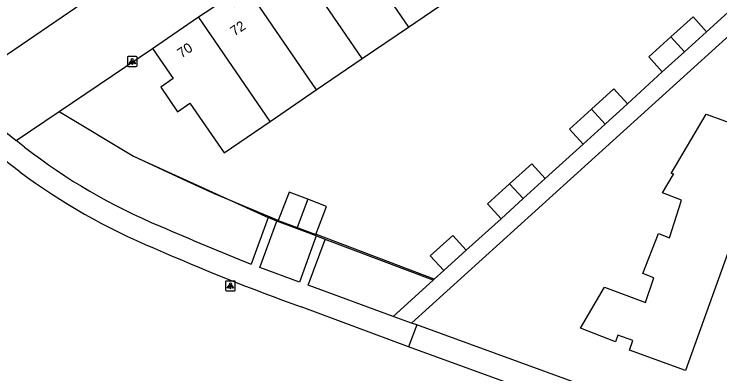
# Model space of a CAD drawing. Extents: x 155275 to 156263, y 382654 to 383635.
# Drawn here: x 155620.8 to 155692.4, y 382944.3 to 382980.8 of the extents above; entities that cross this region are included whole.
import ezdxf

# ---------------------------------------------------------------- set-up
doc = ezdxf.new("R2010")
doc.units = 0
for name, color, linetype in [('IMGEO_Groenvoorziening', 7, 'Continuous'), ('IMGEO_Hek', 7, 'Continuous'), ('IMGEO_Lichtpunt', 7, 'Continuous'), ('IMGEO_Pand', 7, 'Continuous'), ('IMGEO_Pand_nummerreeks', 7, 'Continuous'), ('IMGEO_Voetpad_open', 7, 'Continuous')]:
    doc.layers.add(name, color=color, linetype=linetype)

msp = doc.modelspace()

# ---------------------------------------------------------------- linework, layer by layer
at = {"layer": 'IMGEO_Groenvoorziening'}
for points in [[(155625.336, 382970.924), (155632.887, 382966.365), (155633.685, 382965.995), (155646.537, 382960.147)], [(155651.396, 382958.277), (155647.423, 382959.796)], [(155663.274, 382953.795), (155652.302, 382957.935)]]:
    msp.add_lwpolyline(points, dxfattribs=at)
at = {"layer": 'IMGEO_Hek'}
for points in [[(155625.336, 382970.924), (155632.887, 382966.365), (155638.312, 382963.847), (155641.047, 382962.574), (155647.506, 382959.888), (155647.564, 382959.864)], [(155664.349, 382954.766), (155663.384, 382953.895), (155663.368, 382953.901), (155651.435, 382958.411), (155651.381, 382958.431)]]:
    msp.add_lwpolyline(points, dxfattribs=at)
at = {"layer": 'IMGEO_Lichtpunt'}
for p, q in [((155632.252, 382976.39), (155632.252, 382975.583)), ((155632.252, 382976.39), (155632.252, 382975.583)), ((155633.154, 382976.485), (155632.346, 382976.485)), ((155633.154, 382976.485), (155632.346, 382976.485)), ((155633.248, 382975.583), (155633.248, 382976.39)), ((155633.248, 382975.583), (155633.248, 382976.39)), ((155632.346, 382975.489), (155633.154, 382975.489)), ((155632.346, 382975.489), (155633.154, 382975.489)), ((155642.205, 382953.605), (155642.205, 382952.798)), ((155642.205, 382953.605), (155642.205, 382952.798)), ((155643.107, 382953.7), (155642.299, 382953.7)), ((155643.107, 382953.7), (155642.299, 382953.7)), ((155643.201, 382952.798), (155643.201, 382953.605)), ((155643.201, 382952.798), (155643.201, 382953.605)), ((155642.299, 382952.704), (155643.107, 382952.704)), ((155642.299, 382952.704), (155643.107, 382952.704))]:
    msp.add_line(p, q, dxfattribs=at)
for points in [[(155632.626, 382976.054), (155632.665, 382976.026), (155632.477, 382975.764), (155632.439, 382975.791), (155632.626, 382976.054)], [(155632.728, 382976.006), (155632.775, 382976.006), (155632.775, 382975.684), (155632.728, 382975.684), (155632.728, 382976.006)], [(155632.838, 382976.026), (155632.876, 382976.053), (155633.063, 382975.791), (155633.024, 382975.763), (155632.838, 382976.026)], [(155642.579, 382953.269), (155642.618, 382953.241), (155642.43, 382952.979), (155642.392, 382953.006), (155642.579, 382953.269)], [(155642.681, 382953.221), (155642.728, 382953.221), (155642.728, 382952.899), (155642.681, 382952.899), (155642.681, 382953.221)], [(155642.791, 382953.241), (155642.829, 382953.268), (155643.016, 382953.006), (155642.977, 382952.978), (155642.791, 382953.241)]]:
    msp.add_lwpolyline(points, dxfattribs=at)
for centre in [(155632.751, 382976.188), (155642.704, 382953.403)]:
    msp.add_circle(centre, 0.0994, dxfattribs=at)
for centre, start, end in [((155632.346, 382976.39), 90, 180), ((155632.346, 382976.39), 90, 180), ((155633.154, 382976.39), 0, 90), ((155633.154, 382976.39), 0, 90), ((155632.346, 382975.583), 180, 270), ((155632.346, 382975.583), 180, 270), ((155633.154, 382975.583), 270, 0), ((155633.154, 382975.583), 270, 360), ((155642.299, 382953.605), 90, 180), ((155642.299, 382953.605), 90, 180), ((155643.107, 382953.605), 0, 90), ((155643.107, 382953.605), 0, 90), ((155642.299, 382952.798), 180, 270), ((155642.299, 382952.798), 180, 270), ((155643.107, 382952.798), 270, 0), ((155643.107, 382952.798), 270, 360)]:
    msp.add_arc(centre, 0.0946, start, end, dxfattribs=at)
at = {"layer": 'IMGEO_Pand'}
for points in [[(155654.184, 382989.117), (155660.76, 382979.492)], [(155656.084, 382976.297), (155649.509, 382985.921)], [(155639.485, 382980.514), (155640.154, 382980.97), (155642.445, 382982.532), (155643.128, 382981.561), (155644.833, 382982.726)], [(155644.833, 382982.726), (155651.408, 382973.102)], [(155660.76, 382979.492), (155665.436, 382982.686)], [(155634.804, 382977.321), (155639.485, 382980.514)], [(155646.731, 382969.908), (155639.485, 382980.514)], [(155691.01, 382979.007), (155689.63, 382980.53), (155687.38, 382978.493)], [(155656.084, 382976.297), (155660.76, 382979.492)], [(155687.38, 382978.493), (155685.128, 382976.455), (155686.505, 382974.933)], [(155688.758, 382976.97), (155687.38, 382978.493)], [(155688.758, 382976.97), (155691.01, 382979.007)], [(155634.804, 382977.321), (155636.893, 382974.265), (155635.641, 382973.401), (155637.343, 382970.893), (155638.601, 382971.748), (155642.055, 382966.713), (155646.731, 382969.908)], [(155686.505, 382974.933), (155688.758, 382976.97)], [(155651.408, 382973.102), (155656.084, 382976.297)], [(155646.731, 382969.908), (155651.408, 382973.102)], [(155682.964, 382971.683), (155681.578, 382973.209), (155679.335, 382971.162)], [(155680.718, 382969.641), (155682.964, 382971.683)], [(155679.335, 382971.162), (155677.094, 382969.116), (155678.472, 382967.599)], [(155688.871, 382944.631), (155683.168, 382946.682), (155683.524, 382947.67), (155681.999, 382948.218), (155681.749, 382947.521), (155678.228, 382948.933), (155680.654, 382953.075), (155684.796, 382951.52), (155685.638, 382954.043), (155684.546, 382954.463), (155686.112, 382958.532), (155687.232, 382958.101), (155688.473, 382961.906), (155686.54, 382962.642), (155687.629, 382964.495), (155687.67, 382964.565), (155687.418, 382964.625), (155690.944, 382970.63), (155697.388, 382968.32), (155688.871, 382944.631)], [(155680.718, 382969.641), (155679.335, 382971.162)], [(155678.472, 382967.599), (155680.718, 382969.641)], [(155674.646, 382964.105), (155673.277, 382965.612), (155671.028, 382963.576)], [(155671.028, 382963.576), (155668.774, 382961.536), (155670.153, 382960.025)], [(155672.4, 382962.065), (155671.028, 382963.576)], [(155672.4, 382962.065), (155674.646, 382964.105)], [(155650.542, 382961.997), (155648.653, 382962.713), (155647.564, 382959.864), (155649.473, 382959.148)], [(155650.542, 382961.997), (155649.473, 382959.148)], [(155649.473, 382959.148), (155651.381, 382958.431), (155652.462, 382961.269), (155650.542, 382961.997)], [(155670.153, 382960.025), (155672.4, 382962.065)], [(155666.622, 382956.819), (155665.257, 382958.332), (155662.974, 382956.254), (155664.349, 382954.766)], [(155664.349, 382954.766), (155666.622, 382956.819)]]:
    msp.add_lwpolyline(points, dxfattribs=at)
at = {"layer": 'IMGEO_Voetpad_open'}
for points in [[(155714.822, 382998.195), (155661.085, 382949.427)], [(155628.4, 382982.431), (155618.67, 382975.753)], [(155695.022, 382982.676), (155691.01, 382979.007)], [(155625.336, 382970.924), (155634.804, 382977.321)], [(155686.505, 382974.933), (155682.964, 382971.683)], [(155614.688, 382973.02), (155620.978, 382967.979)], [(155620.978, 382967.979), (155625.336, 382970.924)], [(155621.831, 382967.301), (155620.978, 382967.979)], [(155678.472, 382967.599), (155674.646, 382964.105)], [(155621.343, 382964.784), (155618.919, 382966.6)], [(155646.537, 382960.147), (155644.794, 382955.421)], [(155647.423, 382959.796), (155646.537, 382960.147)], [(155670.153, 382960.025), (155666.622, 382956.819)], [(155651.396, 382958.277), (155649.703, 382953.589), (155645.673, 382955.062), (155647.423, 382959.796)], [(155659.201, 382950.116), (155650.582, 382953.267), (155652.302, 382957.935)], [(155652.302, 382957.935), (155651.396, 382958.277)], [(155664.349, 382954.766), (155663.383, 382953.893), (155663.274, 382953.795)], [(155659.201, 382950.116), (155663.274, 382953.795)], [(155660.759, 382947.032), (155649.875, 382951.072)], [(155661.085, 382949.427), (155659.201, 382950.116)], [(155661.6, 382949.239), (155660.759, 382947.032)], [(155661.6, 382949.239), (155661.085, 382949.427)], [(155755.688, 382914.965), (155687.76, 382939.71), (155661.6, 382949.239)], [(155863.949, 382873.132), (155772.846, 382906.212), (155660.759, 382947.032)]]:
    msp.add_lwpolyline(points, dxfattribs=at)
for centre, radius, start, end in [((155658.389, 383014.152), 59.427, 232.03481, 247.44714), ((155659.894, 383016.754), 64.708, 233.43204, 247.34302), ((155766.749, 383259.739), 327.845, 246.41917, 248.16163), ((155731.859, 383177.456), 240.772, 246.27046, 250.09227)]:
    msp.add_arc(centre, radius, start, end, dxfattribs=at)

# ---------------------------------------------------------------- texts
at = {"layer": 'IMGEO_Pand_nummerreeks'}
for s, rotation, p in [('72', 34.34882, (155643.121, 382978.528)), ('70', 34.29725, (155637.749, 382976.303))]:
    msp.add_text(s, height=1, rotation=rotation, dxfattribs=at).set_placement(p)

doc.saveas('drawing.dxf')
